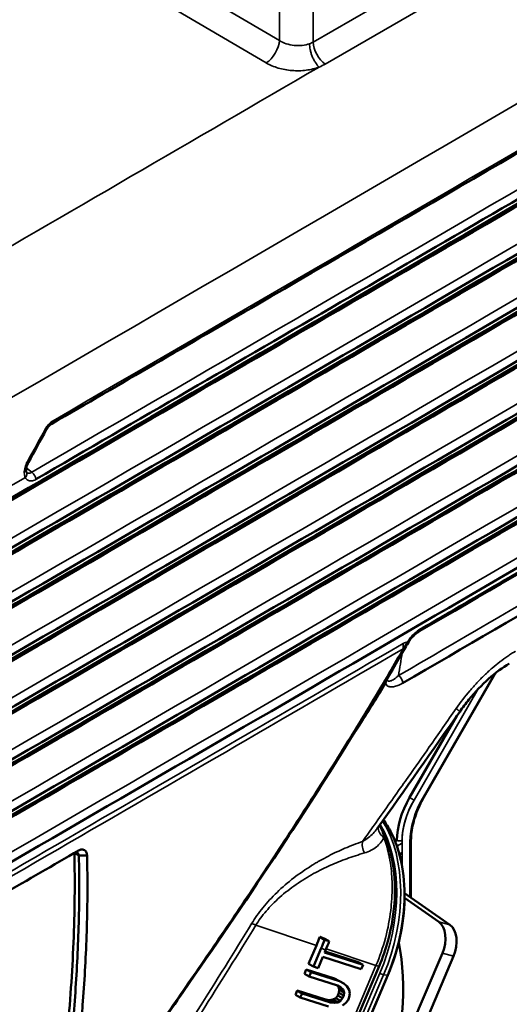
# Model space of a CAD drawing. Header units: millimetres. Extents: x 0 to 14369, y -869 to 2970.
# Tile 617 of 656: x 3787 to 3827, y 1467 to 1547. Entities that reach past the tile are written whole.
import ezdxf

# ---------------------------------------------------------------- set-up
doc = ezdxf.new("R2010")
doc.units = ezdxf.units.MM
doc.header["$LTSCALE"] = 10
doc.layers.add('Sichtbar (ISO)', color=7, linetype='Continuous', lineweight=50)
doc.layers.add('Sichtbar schmal (ISO)', color=7, linetype='Continuous', lineweight=35)

msp = doc.modelspace()

# ---------------------------------------------------------------- linework, layer by layer
at = {"layer": 'Sichtbar (ISO)'}
for p, q in [((3819.656, 1497.125), (3819.656, 1497.125)), ((3818.738, 1496.248), (3818.606, 1496.031)), ((3825.685, 1493.463), (3819.978, 1483.578)), ((3825.685, 1493.463), (3819.978, 1483.578)), ((3824.057, 1492.629), (3824.051, 1492.618)), ((3816.184, 1492.103), (3816.184, 1492.103)), ((3822.65, 1490.191), (3818.808, 1483.537)), ((3822.875, 1490.581), (3822.874, 1490.58)), ((3804.655, 1488.918), (3804.655, 1488.918)), ((3798.597, 1485.399), (3798.597, 1485.399)), ((3816.168, 1481.008), (3816.168, 1481.008)), ((3817.772, 1480.052), (3817.632, 1479.971)), ((3818.921, 1480.035), (3818.921, 1475.374)), ((3818.921, 1480.035), (3818.921, 1475.374)), ((3822.102, 1473.164), (3818.398, 1475.738)), ((3821.195, 1473.41), (3818.397, 1475.354)), ((3811.856, 1472.054), (3811.484, 1472.172)), ((3811.484, 1472.172), (3811.875, 1471.947)), ((3811.856, 1472.054), (3812.247, 1471.828)), ((3812.247, 1471.828), (3811.875, 1471.947)), ((3811.211, 1471.466), (3810.579, 1469.977)), ((3811.603, 1471.245), (3810.969, 1469.751)), ((3811.974, 1471.121), (3811.878, 1470.897)), ((3811.878, 1470.897), (3815.012, 1469.903)), ((3811.916, 1470.986), (3814.622, 1470.128)), ((3811.732, 1470.552), (3811.342, 1469.633)), ((3814.866, 1469.558), (3811.732, 1470.552)), ((3814.622, 1470.128), (3815.012, 1469.903)), ((3816.909, 1460.084), (3821.484, 1470.86)), ((3817.192, 1458.368), (3822.391, 1470.614)), ((3806.693, 1447.097), (3816.333, 1469.804)), ((3810.237, 1469.172), (3810.384, 1469.517)), ((3810.384, 1469.517), (3812.696, 1468.783)), ((3810.384, 1469.517), (3810.774, 1469.292)), ((3810.579, 1469.977), (3810.969, 1469.751)), ((3810.627, 1468.947), (3810.774, 1469.292)), ((3810.774, 1469.292), (3813.087, 1468.558)), ((3811.342, 1469.633), (3810.969, 1469.751)), ((3815.012, 1469.903), (3814.866, 1469.558)), ((3807.649, 1446.928), (3817.046, 1469.061)), ((3810.237, 1469.172), (3810.627, 1468.947)), ((3812.94, 1468.213), (3810.627, 1468.947)), ((3812.696, 1468.783), (3813.045, 1468.608)), ((3812.696, 1468.783), (3813.087, 1468.558)), ((3813.045, 1468.608), (3813.435, 1468.382)), ((3813.087, 1468.558), (3813.435, 1468.382)), ((3809.506, 1467.449), (3809.652, 1467.793)), ((3809.652, 1467.793), (3811.965, 1467.06)), ((3809.652, 1467.793), (3810.042, 1467.568)), ((3812.999, 1468.101), (3812.873, 1468.235)), ((3813.214, 1468.061), (3812.94, 1468.213)), ((3813.075, 1467.881), (3812.999, 1468.101)), ((3812.999, 1468.101), (3813.389, 1467.875)), ((3813.052, 1467.628), (3813.075, 1467.881)), ((3813.075, 1467.881), (3813.465, 1467.656)), ((3813.389, 1467.875), (3813.214, 1468.061)), ((3813.465, 1467.656), (3813.389, 1467.875)), ((3813.435, 1468.382), (3813.685, 1468.173)), ((3813.685, 1468.173), (3813.886, 1467.848)), ((3813.886, 1467.848), (3813.937, 1467.571)), ((3809.506, 1467.449), (3809.896, 1467.224)), ((3809.896, 1467.224), (3810.042, 1467.568)), ((3812.208, 1466.49), (3809.896, 1467.224)), ((3810.042, 1467.568), (3812.355, 1466.835)), ((3811.965, 1467.06), (3812.287, 1467.023)), ((3811.965, 1467.06), (3812.355, 1466.835)), ((3812.287, 1467.023), (3812.56, 1467.067)), ((3812.287, 1467.023), (3812.678, 1466.797)), ((3812.56, 1467.067), (3812.782, 1467.192)), ((3812.56, 1467.067), (3812.95, 1466.841)), ((3812.782, 1467.192), (3812.955, 1467.398)), ((3812.782, 1467.192), (3813.173, 1466.966)), ((3812.95, 1466.841), (3813.173, 1466.966)), ((3812.955, 1467.398), (3813.052, 1467.628)), ((3812.955, 1467.398), (3813.345, 1467.173)), ((3813.052, 1467.628), (3813.442, 1467.402)), ((3813.173, 1466.966), (3813.345, 1467.173)), ((3813.345, 1467.173), (3813.442, 1467.402)), ((3813.442, 1467.402), (3813.465, 1467.656)), ((3813.792, 1467.031), (3813.596, 1466.767)), ((3813.89, 1467.26), (3813.792, 1467.031)), ((3813.937, 1467.571), (3813.89, 1467.26)), ((3812.355, 1466.835), (3812.678, 1466.797)), ((3812.678, 1466.797), (3812.95, 1466.841)), ((3813.596, 1466.767), (3813.349, 1466.584))]:
    msp.add_line(p, q, dxfattribs=at)
for centre, major_axis, ratio, start_param, end_param in [((-11837.254, 10492.504), (22051.353, 0), 0.57735, 5.502367, 5.505816), ((-11837.254, 10488.5), (-22051.448, 0), 0.57735, 2.360775, 2.364219), ((-11837.254, 10488.16), (22051.454, 0), 0.57735, 5.502366, 5.505812), ((-11837.254, 10483.814), (22051.498, 0), 0.57735, 5.502365, 5.50581), ((-11837.254, 10484.15), (-22051.497, 0), 0.57735, 2.360773, 2.364217), ((-11837.254, 10479.802), (-22051.488, 0), 0.57735, 2.360773, 2.364218), ((-11837.254, 10479.465), (22051.485, 0), 0.57735, 5.502366, 5.50581), ((-11837.254, 10475.457), (-22051.422, 0), 0.57735, 2.360774, 2.36422), ((-11837.254, 10475.114), (22051.414, 0), 0.57735, 5.502369, 5.505813), ((-11837.254, 10471.114), (-22051.299, 0), 0.57735, 2.360776, 2.364225), ((-11837.254, 10470.761), (22051.287, 0), 0.57735, 5.502372, 5.505818), ((-11837.254, 10492.857), (-22051.342, 0), 0.57735, 2.358309, 2.361505), ((-11837.254, 10466.773), (-22051.119, 0), 0.57735, 2.360779, 2.364232), ((-11837.254, 10466.404), (22051.101, 0), 0.57735, 5.502377, 5.505825), ((-11837.254, 10462.435), (-22050.881, 0), 0.57735, 2.360784, 2.36424), ((-11837.254, 10492.504), (22051.353, 0), 0.57735, 5.497787, 5.502367), ((-11837.254, 10488.5), (-22051.448, 0), 0.57735, 2.356194, 2.360775), ((-11837.254, 10488.16), (22051.454, 0), 0.57735, 5.497787, 5.502366), ((-11837.254, 10484.15), (-22051.497, 0), 0.57735, 2.356194, 2.360773), ((-11837.254, 10483.814), (22051.498, 0), 0.57735, 5.497787, 5.502365), ((-11837.254, 10479.465), (22051.485, 0), 0.57735, 5.497787, 5.502366), ((-11837.254, 10479.802), (-22051.488, 0), 0.57735, 2.356194, 2.360773), ((-11837.254, 10475.457), (-22051.422, 0), 0.57735, 2.356194, 2.360774), ((-11837.254, 10475.114), (22051.414, 0), 0.57735, 5.497787, 5.502369), ((-12053.7, 10568.265), (-22355.543, -14.913), 0.576909, 2.359878, 2.361788), ((-11837.254, 10470.761), (22051.287, 0), 0.57735, 5.497787, 5.502372), ((-11837.254, 10471.114), (-22051.299, 0), 0.57735, 2.356194, 2.360776), ((-11837.254, 10466.404), (22051.101, 0), 0.57735, 5.497787, 5.502377), ((-11837.254, 10466.773), (-22051.119, 0), 0.57735, 2.356194, 2.360779), ((-11837.254, 10462.435), (-22050.881, 0), 0.57735, 2.356194, 2.360784), ((3825.681, 1496.626), (1.258, -2.16), 0.580223, 6.282966, 6.28319), ((3820.847, 1491.975), (2.047, -1.435), 0.046798, 0.000001, 0.000125), ((3821.308, 1482.093), (-2.5, -4.33), 0.57735, 4.712389, 5.497787), ((3817.984, 1479.195), (-0.212, -0.367), 0.57735, 0.828234, 1.570796), ((3820.425, 1471.595), (0.522, 1.931), 0.622011, 4.49385, 6.064646), ((3821.332, 1471.35), (0.522, 1.931), 0.622011, 4.49385, 6.064646), ((3804.472, 1475.356), (-1.62, -9.391), 0.798729, 1.284799, 1.365182), ((3804.54, 1475.313), (-1.697, -9.838), 0.798721, 1.285704, 1.361874), ((3804.911, 1475.189), (-1.698, -9.839), 0.798573, 1.285794, 1.36261), ((3808.077, 1464.315), (4.07, 15.044), 0.622011, 4.598036, 5.386809)]:
    msp.add_ellipse(centre, major_axis=major_axis, ratio=ratio, start_param=start_param, end_param=end_param, dxfattribs=at)
for points, knots in [([(3876.719, 1564.782), (3853.334, 1551.078), (3829.894, 1537.403), (3800.816, 1520.509), (3795.228, 1517.266), (3789.636, 1514.024)], [0, 0, 0, 0, 10.000026, 10.000026, 12.37749, 12.37749, 12.37749, 12.37749]), ([(3879.982, 1562.379), (3856.602, 1548.673), (3833.167, 1534.995), (3791.586, 1510.829), (3773.461, 1500.33), (3755.304, 1489.847)], [0, 0, 0, 0, 10.000026, 10.000026, 17.703225, 17.703225, 17.703225, 17.703225]), ([(3879.995, 1557.964), (3856.614, 1544.259), (3833.18, 1530.58), (3791.618, 1506.425), (3773.512, 1495.938), (3755.375, 1485.466)], [0, 0, 0, 0, 10.000026, 10.000026, 17.694901, 17.694901, 17.694901, 17.694901]), ([(3880.001, 1553.59), (3856.62, 1539.884), (3833.185, 1526.206), (3791.632, 1502.056), (3773.535, 1491.573), (3755.406, 1481.106)], [0, 0, 0, 0, 10.000026, 10.000026, 17.691281, 17.691281, 17.691281, 17.691281]), ([(3879.999, 1549.255), (3856.618, 1535.55), (3833.184, 1521.871), (3791.628, 1497.72), (3773.529, 1487.235), (3755.397, 1476.767)], [0, 0, 0, 0, 10.000026, 10.000026, 17.69239, 17.69239, 17.69239, 17.69239]), ([(3879.99, 1544.961), (3856.61, 1531.256), (3833.175, 1517.577), (3791.606, 1493.417), (3773.493, 1482.925), (3755.348, 1472.449)], [0, 0, 0, 0, 10.000026, 10.000026, 17.698231, 17.698231, 17.698231, 17.698231]), ([(3879.974, 1540.708), (3856.594, 1527.002), (3833.159, 1513.323), (3791.565, 1489.149), (3773.427, 1478.642), (3755.258, 1468.152)], [0, 0, 0, 0, 10.000026, 10.000026, 17.708784, 17.708784, 17.708784, 17.708784]), ([(3879.949, 1536.495), (3856.57, 1522.788), (3833.136, 1509.11), (3791.506, 1484.915), (3773.332, 1474.387), (3755.127, 1463.876)], [0, 0, 0, 0, 10.000026, 10.000026, 17.72403, 17.72403, 17.72403, 17.72403]), ([(3789.636, 1514.024), (3789.596, 1514.001), (3789.55, 1513.968), (3789.457, 1513.888), (3789.408, 1513.838), (3789.311, 1513.723), (3789.262, 1513.655), (3789.207, 1513.564), (3789.195, 1513.544), (3789.185, 1513.525)], [0, 0, 0, 0, 0.02233766, 0.02233766, 0.04530203, 0.04530203, 0.07061126, 0.07061126, 0.07732818, 0.07732818, 0.07732818, 0.07732818]), ([(3787.731, 1510.893), (3787.687, 1510.814), (3787.649, 1510.73), (3787.589, 1510.566), (3787.567, 1510.482), (3787.541, 1510.334), (3787.537, 1510.266), (3787.541, 1510.159), (3787.549, 1510.116), (3787.562, 1510.072), (3787.566, 1510.06), (3787.57, 1510.052)], [0, 0, 0, 0, 0.0270862, 0.0270862, 0.0544072, 0.0544072, 0.0802383, 0.0802383, 0.1040234, 0.1040234, 0.1170289, 0.1170289, 0.1170289, 0.1170289]), ([(3819.656, 1497.125), (3819.562, 1497.07), (3819.466, 1497.006), (3819.284, 1496.866), (3819.198, 1496.792), (3819.049, 1496.647), (3818.984, 1496.577), (3818.856, 1496.424), (3818.794, 1496.338), (3818.739, 1496.248)], [0, 0, 0, 0, 0.042889, 0.042889, 0.0809725, 0.0809725, 0.1108798, 0.1108798, 0.1424005, 0.1424005, 0.1424005, 0.1424005]), ([(3818.525, 1495.897), (3816.59, 1492.549), (3814.581, 1489.237), (3810.959, 1483.491), (3809.371, 1481.04), (3805.338, 1474.948), (3802.865, 1471.324), (3799.116, 1465.915), (3797.859, 1464.117), (3795.969, 1461.422), (3795.338, 1460.524), (3794.391, 1459.178), (3794.076, 1458.729), (3793.602, 1458.056), (3793.444, 1457.832), (3793.207, 1457.496), (3793.128, 1457.384), (3793.01, 1457.215), (3792.97, 1457.159), (3792.921, 1457.089), (3792.911, 1457.075), (3792.894, 1457.051), (3792.887, 1457.04), (3792.857, 1456.998), (3792.835, 1456.967), (3792.812, 1456.935)], [0.002226, 0.002226, 0.002226, 0.002226, 1.164965, 1.164965, 2.041349, 2.041349, 3.357354, 3.357354, 4.015648, 4.015648, 4.344804, 4.344804, 4.509383, 4.509383, 4.591673, 4.591673, 4.632817, 4.632817, 4.65339, 4.65339, 4.658533, 4.658533, 4.66239, 4.66239, 4.673955, 4.673955, 4.673955, 4.673955]), ([(3826.939, 1494.466), (3826.401, 1494.152), (3825.82, 1493.727), (3824.704, 1492.731), (3824.155, 1492.154), (3823.386, 1491.212), (3823.135, 1490.88), (3822.896, 1490.539)], [0, 0, 0, 0, 0.2545545, 0.2545545, 0.5006017, 0.5006017, 0.6256845, 0.6256845, 0.6256845, 0.6256845]), ([(3819.978, 1483.578), (3819.844, 1483.346), (3819.72, 1483.107), (3819.497, 1482.624), (3819.398, 1482.38), (3819.226, 1481.891), (3819.154, 1481.647), (3819.038, 1481.167), (3818.994, 1480.93), (3818.935, 1480.47), (3818.921, 1480.248), (3818.921, 1480.035)], [2.3561945, 2.3561945, 2.3561945, 2.3561945, 2.5132741, 2.5132741, 2.6703538, 2.6703538, 2.8274334, 2.8274334, 2.984513, 2.984513, 3.1415927, 3.1415927, 3.1415927, 3.1415927]), ([(3819.978, 1483.578), (3819.844, 1483.346), (3819.72, 1483.107), (3819.497, 1482.624), (3819.398, 1482.38), (3819.226, 1481.891), (3819.154, 1481.647), (3819.038, 1481.167), (3818.994, 1480.93), (3818.935, 1480.47), (3818.921, 1480.248), (3818.921, 1480.035)], [2.3561945, 2.3561945, 2.3561945, 2.3561945, 2.5132741, 2.5132741, 2.6703538, 2.6703538, 2.8274334, 2.8274334, 2.984513, 2.984513, 3.1415927, 3.1415927, 3.1415927, 3.1415927]), ([(3817.046, 1469.061), (3817.461, 1470.039), (3817.789, 1471.075), (3818.246, 1473.175), (3818.374, 1474.24), (3818.417, 1476.305), (3818.332, 1477.306), (3817.954, 1479.16), (3817.661, 1480.013), (3817.093, 1481.1), (3816.891, 1481.422), (3816.671, 1481.716)], [1.570796, 1.570796, 1.570796, 1.570796, 1.869999, 1.869999, 2.169202, 2.169202, 2.468405, 2.468405, 2.767608, 2.767608, 2.907144, 2.907144, 2.907144, 2.907144]), ([(3816.37, 1481.291), (3816.378, 1481.276), (3816.387, 1481.261), (3816.831, 1480.47), (3817.161, 1479.552), (3817.569, 1477.55), (3817.649, 1476.436), (3817.543, 1474.191), (3817.361, 1473.03), (3816.866, 1471.194), (3816.621, 1470.482), (3816.333, 1469.804)], [0.327888, 0.327888, 0.327888, 0.327888, 0.334742, 0.334742, 0.680295, 0.680295, 1.031425, 1.031425, 1.377539, 1.377539, 1.601618, 1.601618, 1.601618, 1.601618]), ([(3756.14, 1458.573), (3758.751, 1460.084), (3761.361, 1461.595), (3765.57, 1464.031), (3767.17, 1464.957), (3769.467, 1466.287), (3770.165, 1466.691), (3771.394, 1467.402), (3771.925, 1467.709), (3772.965, 1468.311), (3773.474, 1468.605), (3774.483, 1469.189), (3774.983, 1469.479), (3776.04, 1470.091), (3776.598, 1470.413), (3777.924, 1471.181), (3778.693, 1471.626), (3783.577, 1474.453), (3787.692, 1476.834), (3791.806, 1479.215)], [0.000021, 0.000021, 0.000021, 0.000021, 1.107814, 1.107814, 1.787009, 1.787009, 2.08345, 2.08345, 2.309012, 2.309012, 2.525074, 2.525074, 2.737528, 2.737528, 2.974409, 2.974409, 3.300915, 3.300915, 5.050118, 5.050118, 5.050118, 5.050118]), ([(3791.474, 1479.012), (3791.533, 1476.61), (3791.504, 1474.186), (3791.402, 1471.73), (3791.301, 1469.274), (3791.127, 1466.787), (3790.905, 1464.257), (3790.684, 1461.728), (3790.416, 1459.156), (3790.137, 1456.514)], [0, 0, 0, 0, 0.333333, 0.333333, 0.333333, 0.666667, 0.666667, 0.666667, 1, 1, 1, 1]), ([(3791.839, 1478.801), (3791.837, 1478.829), (3791.834, 1478.855), (3791.822, 1478.904), (3791.814, 1478.927), (3791.783, 1478.987), (3791.755, 1479.019), (3791.686, 1479.059), (3791.645, 1479.067), (3791.563, 1479.061), (3791.522, 1479.049), (3791.482, 1479.027)], [0.000001, 0.000001, 0.000001, 0.000001, 0.00987698, 0.00987698, 0.01978264, 0.01978264, 0.03938276, 0.03938276, 0.05896608, 0.05896608, 0.07632101, 0.07632101, 0.07632101, 0.07632101]), ([(3791.806, 1479.215), (3791.806, 1479.215), (3791.806, 1479.215), (3791.806, 1479.215), (3791.806, 1479.215), (3791.806, 1479.215), (3791.806, 1479.215), (3791.806, 1479.215), (3791.806, 1479.215), (3791.871, 1479.253), (3791.936, 1479.279), (3792.056, 1479.307), (3792.111, 1479.31), (3792.21, 1479.296), (3792.254, 1479.281), (3792.351, 1479.225), (3792.398, 1479.176), (3792.457, 1479.071), (3792.476, 1479.022), (3792.5, 1478.918), (3792.507, 1478.864), (3792.508, 1478.805)], [0.0000352, 0.0000352, 0.0000352, 0.0000352, 0.0000404, 0.0000404, 0.0000511, 0.0000511, 0.0000746, 0.0000746, 0.0000986, 0.0000986, 0.0277694, 0.0277694, 0.0530729, 0.0530729, 0.076223, 0.076223, 0.1092, 0.1092, 0.1313972, 0.1313972, 0.1524132, 0.1524132, 0.1524132, 0.1524132]), ([(3790.504, 1456.302), (3790.6, 1457.213), (3790.792, 1459.035), (3791.068, 1461.778), (3791.321, 1464.536), (3791.539, 1467.317), (3791.713, 1470.126), (3791.87, 1473.918), (3791.887, 1476.826), (3791.839, 1478.801)], [0, 0, 0, 0, 0.125, 0.25, 0.375, 0.5, 0.625, 0.75, 1, 1, 1, 1]), ([(3792.508, 1478.805), (3792.557, 1476.831), (3792.546, 1474.89), (3792.434, 1471.059), (3792.333, 1469.17), (3791.94, 1463.565), (3791.561, 1459.932), (3791.172, 1456.251)], [0.000036, 0.000036, 0.000036, 0.000036, 0.715627, 0.715627, 1.431969, 1.431969, 2.86511, 2.86511, 2.86511, 2.86511]), ([(3792.508, 1478.805), (3792.506, 1478.805), (3792.506, 1478.805), (3792.487, 1478.805), (3792.196, 1478.803), (3792.062, 1478.803), (3791.95, 1478.802), (3791.839, 1478.801)], [-0.04053205, -0.04053205, -0.04053205, -0.04053205, -0.04014546, -0.04014546, -0.03352335, -0.03352335, -0.000001, -0.000001, -0.000001, -0.000001])]:
    msp.add_open_spline(points, degree=3, knots=knots, dxfattribs=at)
for points in [[(3879.916, 1532.322), (3859.869, 1520.57), (3839.782, 1508.837), (3819.656, 1497.125)], [(3789.185, 1513.525), (3788.701, 1512.647), (3788.216, 1511.77), (3787.731, 1510.893)], [(3787.57, 1510.052), (3787.576, 1510.039), (3787.58, 1510.036), (3787.58, 1510.036)], [(3818.6, 1496.021), (3818.578, 1495.985), (3818.557, 1495.949), (3818.536, 1495.912)], [(3826.261, 1494.677), (3826.26, 1494.675), (3826.26, 1494.674), (3826.259, 1494.672)], [(3826.261, 1494.677), (3826.26, 1494.675), (3826.26, 1494.674), (3826.259, 1494.672)], [(3825.812, 1493.691), (3825.771, 1493.614), (3825.729, 1493.539), (3825.685, 1493.463)], [(3825.812, 1493.691), (3825.771, 1493.614), (3825.729, 1493.539), (3825.685, 1493.463)], [(3822.895, 1490.541), (3820.663, 1487.357), (3818.421, 1484.179), (3816.168, 1481.008)], [(3791.474, 1479.012), (3791.474, 1479.016), (3791.474, 1479.019), (3791.473, 1479.023)]]:
    msp.add_open_spline(points, degree=3, dxfattribs=at)
at = {"layer": 'Sichtbar schmal (ISO)'}
for p, q in [((3788.71, 1556.707), (3808.195, 1545.27)), ((3807.126, 1543.442), (3787.642, 1554.878)), ((3820.991, 1550.945), (3810.947, 1545.146)), ((3821.973, 1549.156), (3811.936, 1543.354)), ((3808.195, 1547.798), (3808.195, 1545.27)), ((3810.947, 1545.146), (3810.947, 1547.826)), ((3787.461, 1510.505), (3787.463, 1510.503)), ((3787.557, 1510.426), (3787.997, 1510.068)), ((3787.432, 1509.747), (3787.434, 1509.748)), ((3818.594, 1496.165), (3818.667, 1496.284)), ((3818.262, 1495.663), (3818.262, 1495.663)), ((3817.771, 1493.368), (3817.77, 1493.368)), ((3819.931, 1483.606), (3825.638, 1493.491)), ((3825.638, 1493.491), (3819.931, 1483.606)), ((3825.685, 1493.463), (3825.638, 1493.491)), ((3825.638, 1493.491), (3825.685, 1493.463)), ((3818.175, 1493.168), (3818.175, 1493.168)), ((3824.057, 1492.629), (3824.051, 1492.618)), ((3824.706, 1493.311), (3824.704, 1493.312)), ((3824.704, 1493.312), (3824.706, 1493.311)), ((3824.406, 1492.396), (3819.17, 1483.327)), ((3819.17, 1483.327), (3824.406, 1492.396)), ((3822.65, 1490.191), (3818.808, 1483.537)), ((3822.875, 1490.581), (3822.874, 1490.58)), ((3818.808, 1483.537), (3819.17, 1483.327)), ((3819.17, 1483.327), (3818.808, 1483.537)), ((3819.931, 1483.606), (3819.978, 1483.578)), ((3819.978, 1483.578), (3819.931, 1483.606)), ((3818.203, 1479.811), (3817.781, 1479.567)), ((3818.197, 1477.952), (3818.197, 1480.052)), ((3818.833, 1479.912), (3818.833, 1475.435)), ((3818.833, 1475.435), (3818.833, 1479.912)), ((3791.474, 1479.012), (3791.839, 1478.801)), ((3817.974, 1478.943), (3818.197, 1479.072)), ((3818.197, 1479.072), (3818.197, 1477.952)), ((3808.022, 1475.223), (3808.023, 1475.225)), ((3821.195, 1473.41), (3822.102, 1473.164)), ((3806.26, 1473.126), (3811.211, 1471.466)), ((3812.006, 1471.199), (3816.068, 1469.836)), ((3822.391, 1470.614), (3821.484, 1470.86)), ((3806.428, 1447.129), (3816.068, 1469.836)), ((3806.994, 1447.082), (3816.391, 1469.216)), ((3816.693, 1469.092), (3807.297, 1446.958)), ((3807.599, 1446.92), (3816.996, 1469.054)), ((3816.996, 1469.054), (3816.693, 1469.092))]:
    msp.add_line(p, q, dxfattribs=at)
for centre, major_axis, ratio, start_param, end_param in [((3807.191, 1544.627), (-0.759, -1.294), 0.510128, 0.790903, 2.358504), ((3812.008, 1544.534), (0.75, -1.299), 0.577366, 3.927057, 5.429766), ((3789.385, 1514.457), (0.251, -0.433), 0.578695, 0.00001, 0.819179), ((3116.662, 1873.158), (484.823, 841.281), 0.785179, 4.734225, 4.737322), ((3788.747, 1513.766), (0.438, -0.241), 0.015887, 0.000001, 0.637872), ((-11837.254, 10493.493), (-22051.322, 0), 0.57735, 2.356194, 2.358255), ((-11837.254, 10461.652), (22050.832, 0), 0.57735, 5.498111, 5.501851), ((3821.825, 1493.854), (-2.515, 4.321), 0.579692, 0.730978, 0.783413), ((3821.825, 1493.854), (-2.515, 4.321), 0.579692, 0.783413, 0.835028), ((3822.086, 1493.953), (2.684, 4.217), 0.827016, 1.60828, 1.643458), ((3822.139, 1493.919), (2.693, 4.212), 0.839226, 1.574435, 1.609975), ((3818.312, 1496.508), (0.427, -0.26), 0.02554, 5.707913, 6.283411), ((-12013.502, 10548.23), (-22299.523, -15.189), 0.576898, 2.356147, 2.359846), ((3823.288, 1494.848), (2.35, 4.07), 0.57735, 4.977593, 4.978643), ((3823.288, 1494.848), (2.35, 4.07), 0.57735, 4.977593, 4.978643), ((3817.888, 1493.092), (-0.252, 0.432), 0.579546, 3.874776, 5.443277), ((3822.227, 1494.742), (-2.65, -4.59), 0.57735, 1.686521, 1.687884), ((3822.227, 1494.742), (2.65, 4.59), 0.57735, 4.828114, 4.829476), ((3823.288, 1494.848), (2.35, 4.07), 0.57735, 4.712389, 4.739565), ((3823.288, 1494.848), (2.35, 4.07), 0.57735, 4.712389, 4.739565), ((3817.36, 1492.526), (-0.599, 0.362), 0.042563, 5.712186, 6.249504), ((3820.847, 1491.975), (2.047, -1.435), 0.046798, 0.000126, 0.559843), ((3821.308, 1482.093), (-2.5, -4.33), 0.57735, 4.712389, 5.497787), ((3821.52, 1481.971), (-2.35, -4.07), 0.57735, 4.712389, 5.56166), ((3821.52, 1481.971), (-2.35, -4.07), 0.57735, 4.712389, 5.497787), ((3822.581, 1482.076), (2.65, 4.59), 0.57735, 1.570796, 2.356194), ((3822.581, 1482.076), (-2.65, -4.59), 0.57735, 4.712389, 5.497787), ((3810.619, 1473.225), (-2.847, -10.522), 0.622011, 1.352257, 2.603991), ((3810.822, 1473.171), (-2.896, -10.703), 0.622011, 1.352257, 2.630256), ((3811.229, 1473.061), (2.845, 10.514), 0.622011, 4.49385, 5.825848), ((3255.641, 1846.605), (611.966, 813.318), 0.65629, 4.754974, 4.756599), ((3817.24, 1480.935), (-0.953, 0.303), 0.81453, 0.118601, 1.249854), ((3815.689, 1479.486), (-0.329, 0.944), 0.700332, 0.814001, 1.827593), ((3817.984, 1480.174), (0.3, 0), 0.57735, 3.926991, 5.497787), ((3818.621, 1480.035), (0.3, 0), 0.57735, 5.497787, 6.283185), ((3818.621, 1480.035), (0.3, 0), 0.57735, 5.497787, 6.283185), ((3806.65, 1472.8), (-0.853, 0.521), 0.087167, 5.239882, 5.738202), ((3815.873, 1469.999), (0.46, -0.195), 0.169759, 5.22092, 6.283194), ((3816.542, 1469.175), (-0.184, 0.078), 0.169759, 0.683064, 2.602926), ((3816.77, 1469.179), (0.276, -0.117), 0.169759, 5.744519, 6.283185)]:
    msp.add_ellipse(centre, major_axis=major_axis, ratio=ratio, start_param=start_param, end_param=end_param, dxfattribs=at)
for points in [[(3880.042, 1570.831), (3838.588, 1546.484), (3796.965, 1522.246), (3755.174, 1498.118)], [(3789.738, 1514.269), (3818.848, 1531.149), (3847.877, 1548.05), (3876.823, 1565.025)], [(3787.997, 1510.068), (3818.672, 1527.857), (3849.255, 1545.704), (3879.746, 1563.608)], [(3755.14, 1486.621), (3796.848, 1510.701), (3838.388, 1534.888), (3879.76, 1559.181)], [(3755.174, 1482.255), (3796.873, 1506.33), (3838.404, 1530.511), (3879.766, 1554.798)], [(3755.168, 1477.915), (3796.868, 1501.991), (3838.401, 1526.173), (3879.765, 1550.461)], [(3755.121, 1473.601), (3796.834, 1497.684), (3838.38, 1521.874), (3879.757, 1546.169)], [(3810.654, 1545.01), (3810.759, 1545.049), (3810.857, 1545.094), (3810.947, 1545.146)], [(3811.43, 1543.108), (3811.109, 1542.986), (3810.395, 1542.811), (3809.222, 1542.782), (3808.077, 1542.991), (3807.414, 1543.273), (3807.126, 1543.442)], [(3811.936, 1543.354), (3811.778, 1543.263), (3811.61, 1543.181), (3811.43, 1543.108)], [(3749.868, 1507.415), (3770.429, 1519.286), (3790.95, 1531.184), (3811.43, 1543.108)], [(3755.034, 1469.313), (3796.771, 1493.41), (3838.34, 1517.613), (3879.741, 1541.922)], [(3754.907, 1465.05), (3796.679, 1489.167), (3838.283, 1513.391), (3879.718, 1537.72)], [(3754.739, 1460.814), (3796.556, 1484.957), (3838.205, 1509.207), (3879.686, 1533.564)], [(3817.906, 1493.489), (3837.325, 1504.797), (3856.708, 1516.129), (3876.054, 1527.483)], [(3818.212, 1495.356), (3818.109, 1494.734), (3818.007, 1494.112), (3817.906, 1493.489)], [(3816.862, 1492.845), (3816.247, 1491.822), (3815.611, 1490.81), (3814.968, 1489.803)], [(3814.968, 1489.803), (3814.377, 1488.875), (3813.782, 1487.949), (3813.185, 1487.025)], [(3814.919, 1489.833), (3814.932, 1489.825), (3814.949, 1489.815), (3814.968, 1489.803)], [(3809.464, 1481.347), (3809.461, 1481.344), (3809.459, 1481.34), (3809.457, 1481.337)]]:
    msp.add_open_spline(points, degree=3, dxfattribs=at)
for points, knots in [([(3808.195, 1545.27), (3808.359, 1545.166), (3808.549, 1545.077), (3808.752, 1545.009), (3808.956, 1544.941), (3809.174, 1544.895), (3809.395, 1544.871), (3809.616, 1544.848), (3809.839, 1544.848), (3810.053, 1544.871), (3810.267, 1544.895), (3810.471, 1544.942), (3810.654, 1545.01)], [0, 0, 0, 0, 0.25, 0.25, 0.25, 0.5, 0.5, 0.5, 0.75, 0.75, 0.75, 1, 1, 1, 1]), ([(3810.654, 1545.01), (3810.652, 1544.869), (3810.668, 1544.704), (3810.704, 1544.525), (3810.722, 1544.436), (3810.745, 1544.343), (3810.774, 1544.25), (3810.802, 1544.157), (3810.836, 1544.063), (3810.873, 1543.971), (3810.91, 1543.88), (3810.952, 1543.79), (3810.996, 1543.705), (3811.041, 1543.62), (3811.088, 1543.54), (3811.136, 1543.466), (3811.233, 1543.319), (3811.334, 1543.198), (3811.43, 1543.108)], [0, 0, 0, 0, 0.25, 0.25, 0.25, 0.374914, 0.374914, 0.374914, 0.5, 0.5, 0.5, 0.62502, 0.62502, 0.62502, 0.75, 0.75, 0.75, 1, 1, 1, 1]), ([(3819.759, 1497.33), (3820.94, 1498.02), (3822.12, 1498.707), (3827.569, 1501.879), (3831.836, 1504.365), (3840.707, 1509.538), (3845.312, 1512.226), (3855.086, 1517.934), (3860.254, 1520.956), (3869.357, 1526.283), (3873.294, 1528.589), (3878.158, 1531.439), (3879.088, 1531.984), (3880.018, 1532.534)], [-0.503027, -0.503027, -0.503027, -0.503027, 0, 0, 1.818882, 1.818882, 3.783765, 3.783765, 5.991001, 5.991001, 7.673858, 7.673858, 8.071317, 8.071317, 8.071317, 8.071317]), ([(3789.099, 1513.578), (3789.155, 1513.679), (3789.216, 1513.772), (3789.283, 1513.859), (3789.351, 1513.946), (3789.425, 1514.026), (3789.501, 1514.095), (3789.577, 1514.164), (3789.655, 1514.221), (3789.738, 1514.269)], [0, 0, 0, 0, 0.3333333, 0.3333333, 0.3333333, 0.6666667, 0.6666667, 0.6666667, 1, 1, 1, 1]), ([(3787.472, 1509.643), (3787.421, 1509.754), (3787.394, 1509.877), (3787.391, 1510.017), (3787.388, 1510.157), (3787.409, 1510.315), (3787.451, 1510.472), (3787.494, 1510.629), (3787.558, 1510.785), (3787.645, 1510.945)], [0, 0, 0, 0, 0.3333333, 0.3333333, 0.3333333, 0.6666667, 0.6666667, 0.6666667, 1, 1, 1, 1]), ([(3787.645, 1510.945), (3787.677, 1510.927), (3787.702, 1510.912), (3787.716, 1510.903), (3787.723, 1510.899), (3787.728, 1510.896), (3787.73, 1510.894), (3787.73, 1510.894), (3787.731, 1510.893), (3787.731, 1510.893)], [0, 0, 0, 0, 0.2483867, 0.2483867, 0.2483867, 0.3733163, 0.3733163, 0.3733163, 0.4156842, 0.4156842, 0.4156842, 0.4156842]), ([(3787.472, 1509.643), (3787.509, 1509.681), (3787.539, 1509.724), (3787.561, 1509.771), (3787.572, 1509.795), (3787.581, 1509.819), (3787.587, 1509.844), (3787.593, 1509.868), (3787.597, 1509.893), (3787.598, 1509.917), (3787.598, 1509.941), (3787.596, 1509.965), (3787.592, 1509.987), (3787.587, 1510.01), (3787.58, 1510.031), (3787.57, 1510.051), (3787.57, 1510.052), (3787.57, 1510.052), (3787.57, 1510.052)], [0.0000001, 0.0000001, 0.0000001, 0.0000001, 0.249814, 0.249814, 0.249814, 0.374845, 0.374845, 0.374845, 0.499876, 0.499876, 0.499876, 0.624907, 0.624907, 0.624907, 0.749938, 0.749938, 0.749938, 0.7508586, 0.7508586, 0.7508586, 0.7508586]), ([(3788.333, 1509.485), (3788.206, 1509.407), (3788.09, 1509.366), (3787.98, 1509.355), (3787.869, 1509.345), (3787.765, 1509.365), (3787.679, 1509.413), (3787.594, 1509.462), (3787.526, 1509.538), (3787.472, 1509.643)], [0.0001043, 0.0001043, 0.0001043, 0.0001043, 0.3333333, 0.3333333, 0.3333333, 0.6666667, 0.6666667, 0.6666667, 1, 1, 1, 1]), ([(3787.579, 1510.036), (3787.615, 1510.008), (3787.697, 1509.971), (3787.842, 1509.982), (3787.946, 1510.033), (3787.997, 1510.068)], [0.2503514, 0.2503514, 0.2503514, 0.2503514, 0.5, 0.75, 1, 1, 1, 1]), ([(3788.333, 1509.486), (3788.331, 1509.529), (3788.319, 1509.608), (3788.278, 1509.723), (3788.234, 1509.81), (3788.181, 1509.893), (3788.101, 1509.99), (3788.037, 1510.043), (3787.997, 1510.068)], [0.0116172, 0.0116172, 0.0116172, 0.0116172, 0.2498002, 0.3748335, 0.4998668, 0.6249001, 0.7499334, 1, 1, 1, 1]), ([(3818.667, 1496.284), (3818.753, 1496.423), (3818.95, 1496.687), (3819.329, 1497.049), (3819.61, 1497.247), (3819.759, 1497.33)], [0, 0, 0, 0, 0.3333333, 0.6666667, 0.9999679, 0.9999679, 0.9999679, 0.9999679]), ([(3819.759, 1497.33), (3819.757, 1497.287), (3819.748, 1497.245), (3819.731, 1497.209), (3819.713, 1497.173), (3819.688, 1497.143), (3819.656, 1497.125)], [0, 0, 0, 0, 0.2458997, 0.2458997, 0.2458997, 0.499012, 0.499012, 0.499012, 0.499012]), ([(3818.28, 1496.098), (3818.291, 1496.105), (3818.301, 1496.111), (3818.312, 1496.116), (3818.316, 1496.119), (3818.319, 1496.121), (3818.323, 1496.123), (3818.325, 1496.124), (3818.327, 1496.124), (3818.328, 1496.125), (3818.33, 1496.126), (3818.331, 1496.127), (3818.333, 1496.128), (3818.356, 1496.14), (3818.379, 1496.15), (3818.401, 1496.158), (3818.421, 1496.165), (3818.439, 1496.171), (3818.458, 1496.176), (3818.467, 1496.178), (3818.475, 1496.179), (3818.484, 1496.181), (3818.493, 1496.182), (3818.501, 1496.183), (3818.509, 1496.183), (3818.525, 1496.184), (3818.54, 1496.183), (3818.554, 1496.18), (3818.555, 1496.179), (3818.556, 1496.179), (3818.557, 1496.179), (3818.57, 1496.176), (3818.582, 1496.171), (3818.594, 1496.165)], [0, 0, 0, 0, 0.0833333, 0.0833333, 0.0833333, 0.1145833, 0.1145833, 0.1145833, 0.1282552, 0.1282552, 0.1282552, 0.1410726, 0.1410726, 0.1410726, 0.3333333, 0.3333333, 0.3333333, 0.5, 0.5, 0.5, 0.5833333, 0.5833333, 0.5833333, 0.6666667, 0.6666667, 0.6666667, 0.8333333, 0.8333333, 0.8333333, 0.84375, 0.84375, 0.84375, 1, 1, 1, 1]), ([(3818.413, 1495.861), (3818.398, 1495.844), (3818.368, 1495.809), (3818.325, 1495.743), (3818.295, 1495.698), (3818.28, 1495.674)], [0.0000037, 0.0000037, 0.0000037, 0.0000037, 0.3333333, 0.6666667, 0.9991348, 0.9991348, 0.9991348, 0.9991348]), ([(3818.534, 1495.913), (3818.533, 1495.912), (3818.533, 1495.912), (3818.533, 1495.911), (3818.522, 1495.894), (3818.505, 1495.881), (3818.484, 1495.873), (3818.464, 1495.864), (3818.44, 1495.861), (3818.414, 1495.861)], [0.3230127, 0.3230127, 0.3230127, 0.3230127, 0.3333333, 0.3333333, 0.3333333, 0.6666667, 0.6666667, 0.6666667, 0.9978582, 0.9978582, 0.9978582, 0.9978582]), ([(3818.594, 1496.165), (3818.604, 1496.144), (3818.618, 1496.106), (3818.617, 1496.057), (3818.606, 1496.031), (3818.6, 1496.021)], [0, 0, 0, 0, 0.25, 0.5, 0.6795208, 0.6795208, 0.6795208, 0.6795208]), ([(3792.757, 1456.976), (3792.828, 1457.076), (3792.969, 1457.276), (3793.251, 1457.677), (3793.745, 1458.378), (3794.732, 1459.781), (3796.705, 1462.588), (3799.515, 1466.606), (3802.859, 1471.449), (3806.162, 1476.322), (3809.406, 1481.233), (3812.579, 1486.19), (3815.151, 1490.366), (3817.038, 1493.535), (3817.907, 1495.029), (3818.28, 1495.674)], [0, 0, 0, 0, 0.0079314, 0.0158627, 0.0317254, 0.0634509, 0.1269017, 0.2538034, 0.3807052, 0.5076069, 0.6345086, 0.7614103, 0.888312, 0.9517629, 0.9999978, 0.9999978, 0.9999978, 0.9999978]), ([(3822.618, 1490.81), (3822.969, 1491.312), (3823.336, 1491.789), (3823.718, 1492.24), (3823.91, 1492.466), (3824.105, 1492.686), (3824.304, 1492.899), (3824.404, 1493.005), (3824.505, 1493.11), (3824.606, 1493.214), (3824.708, 1493.317), (3824.811, 1493.419), (3824.915, 1493.519), (3825.018, 1493.619), (3825.122, 1493.717), (3825.227, 1493.813), (3825.331, 1493.908), (3825.435, 1494.001), (3825.54, 1494.092), (3825.749, 1494.273), (3825.96, 1494.445), (3826.171, 1494.608), (3826.383, 1494.771), (3826.595, 1494.925), (3826.808, 1495.069), (3826.915, 1495.141), (3827.022, 1495.211), (3827.129, 1495.278), (3827.182, 1495.312), (3827.236, 1495.345), (3827.29, 1495.378), (3827.316, 1495.394), (3827.343, 1495.41), (3827.37, 1495.426), (3827.397, 1495.442), (3827.424, 1495.458), (3827.45, 1495.468)], [0, 0, 0, 0, 0.25, 0.25, 0.25, 0.375, 0.375, 0.375, 0.4375, 0.4375, 0.4375, 0.5, 0.5, 0.5, 0.5625, 0.5625, 0.5625, 0.625, 0.625, 0.625, 0.75, 0.75, 0.75, 0.875, 0.875, 0.875, 0.9375, 0.9375, 0.9375, 0.96875, 0.96875, 0.96875, 0.984375, 0.984375, 0.984375, 1, 1, 1, 1]), ([(3816.986, 1493.265), (3816.98, 1493.224), (3816.982, 1493.139), (3817.03, 1493.049), (3817.122, 1493.021), (3817.241, 1493.038), (3817.379, 1493.095), (3817.536, 1493.188), (3817.71, 1493.316), (3817.84, 1493.427), (3817.906, 1493.489)], [0.0319765, 0.0319765, 0.0319765, 0.0319765, 0.125, 0.25, 0.375, 0.5, 0.625, 0.75, 0.875, 1, 1, 1, 1]), ([(3816.862, 1492.845), (3816.865, 1492.846), (3816.865, 1492.848), (3816.866, 1492.85), (3816.878, 1492.886), (3816.89, 1492.923), (3816.903, 1492.963), (3816.905, 1492.97), (3816.907, 1492.978), (3816.91, 1492.986), (3816.919, 1493.015), (3816.929, 1493.047), (3816.938, 1493.078), (3816.94, 1493.085), (3816.942, 1493.093), (3816.945, 1493.1), (3816.948, 1493.114), (3816.952, 1493.128), (3816.956, 1493.141), (3816.96, 1493.158), (3816.965, 1493.175), (3816.969, 1493.192), (3816.974, 1493.214), (3816.978, 1493.236), (3816.983, 1493.262)], [0, 0, 0, 0, 0.0155931, 0.0155931, 0.0155931, 0.2827265, 0.2827265, 0.2827265, 0.3333333, 0.3333333, 0.3333333, 0.5308115, 0.5308115, 0.5308115, 0.5780843, 0.5780843, 0.5780843, 0.6666667, 0.6666667, 0.6666667, 0.7767721, 0.7767721, 0.7767721, 0.9165084, 0.9165084, 0.9165084, 0.9165084]), ([(3816.864, 1492.841), (3816.888, 1492.768), (3816.931, 1492.707), (3816.989, 1492.661), (3817.048, 1492.615), (3817.123, 1492.585), (3817.21, 1492.572), (3817.296, 1492.558), (3817.394, 1492.56), (3817.501, 1492.578), (3817.608, 1492.595), (3817.724, 1492.628), (3817.848, 1492.675), (3817.971, 1492.723), (3818.101, 1492.786), (3818.24, 1492.87)], [0.0030097, 0.0030097, 0.0030097, 0.0030097, 0.2, 0.2, 0.2, 0.4, 0.4, 0.4, 0.6, 0.6, 0.6, 0.8, 0.8, 0.8, 0.9999978, 0.9999978, 0.9999978, 0.9999978]), ([(3815.938, 1481.316), (3816.694, 1482.383), (3817.445, 1483.446), (3818.192, 1484.505), (3818.355, 1484.736), (3818.517, 1484.967), (3818.68, 1485.198), (3819.262, 1486.024), (3819.842, 1486.849), (3820.418, 1487.67), (3821.156, 1488.721), (3821.889, 1489.768), (3822.618, 1490.81)], [0, 0, 0, 0, 0.3333333, 0.3333333, 0.3333333, 0.4060288, 0.4060288, 0.4060288, 0.6666667, 0.6666667, 0.6666667, 0.9999902, 0.9999902, 0.9999902, 0.9999902]), ([(3814.982, 1479.967), (3815.154, 1480.058), (3815.312, 1480.163), (3815.454, 1480.272), (3815.596, 1480.381), (3815.723, 1480.495), (3815.842, 1480.618), (3815.958, 1480.737), (3816.067, 1480.865), (3816.168, 1481.008)], [0.0001108, 0.0001108, 0.0001108, 0.0001108, 0.25, 0.25, 0.25, 0.5, 0.5, 0.5, 0.7437819, 0.7437819, 0.7437819, 0.7437819]), ([(3816.706, 1480.294), (3816.692, 1480.387), (3816.673, 1480.475), (3816.65, 1480.559), (3816.647, 1480.573), (3816.643, 1480.587), (3816.639, 1480.601), (3816.619, 1480.67), (3816.597, 1480.736), (3816.574, 1480.799), (3816.547, 1480.875), (3816.517, 1480.945), (3816.487, 1481.013), (3816.457, 1481.081), (3816.426, 1481.146), (3816.392, 1481.212), (3816.381, 1481.233), (3816.37, 1481.255), (3816.359, 1481.276)], [0.000021, 0.000021, 0.000021, 0.000021, 0.1666667, 0.1666667, 0.1666667, 0.1948907, 0.1948907, 0.1948907, 0.3333333, 0.3333333, 0.3333333, 0.5, 0.5, 0.5, 0.6666667, 0.6666667, 0.6666667, 0.7201432, 0.7201432, 0.7201432, 0.7201432]), ([(3805.944, 1473.284), (3806.206, 1473.712), (3806.505, 1474.136), (3806.847, 1474.558), (3807.189, 1474.981), (3807.574, 1475.402), (3807.998, 1475.811), (3808.422, 1476.22), (3808.885, 1476.617), (3809.364, 1476.985), (3809.844, 1477.353), (3810.341, 1477.693), (3810.818, 1477.99), (3810.938, 1478.065), (3811.056, 1478.136), (3811.173, 1478.206), (3811.216, 1478.232), (3811.26, 1478.257), (3811.304, 1478.283), (3811.323, 1478.294), (3811.342, 1478.305), (3811.361, 1478.316), (3811.646, 1478.48), (3811.924, 1478.631), (3812.198, 1478.773), (3812.644, 1479.003), (3813.078, 1479.208), (3813.538, 1479.405), (3813.998, 1479.603), (3814.484, 1479.793), (3814.982, 1479.967)], [0, 0, 0, 0, 0.142857, 0.142857, 0.142857, 0.285714, 0.285714, 0.285714, 0.428571, 0.428571, 0.428571, 0.571429, 0.571429, 0.571429, 0.607143, 0.607143, 0.607143, 0.620536, 0.620536, 0.620536, 0.626395, 0.626395, 0.626395, 0.714286, 0.714286, 0.714286, 0.857143, 0.857143, 0.857143, 1, 1, 1, 1]), ([(3815.133, 1479.023), (3815.332, 1479.081), (3815.511, 1479.155), (3815.671, 1479.237), (3815.83, 1479.32), (3815.969, 1479.41), (3816.097, 1479.511), (3816.225, 1479.612), (3816.342, 1479.723), (3816.447, 1479.852), (3816.551, 1479.981), (3816.643, 1480.128), (3816.706, 1480.294)], [0.0000012, 0.0000012, 0.0000012, 0.0000012, 0.25, 0.25, 0.25, 0.5, 0.5, 0.5, 0.75, 0.75, 0.75, 1, 1, 1, 1]), ([(3816.068, 1469.836), (3816.377, 1470.562), (3816.633, 1471.315), (3816.833, 1472.066), (3816.842, 1472.099), (3816.851, 1472.132), (3816.86, 1472.165), (3817.046, 1472.884), (3817.182, 1473.6), (3817.271, 1474.322), (3817.279, 1474.388), (3817.286, 1474.454), (3817.294, 1474.52), (3817.369, 1475.21), (3817.399, 1475.902), (3817.382, 1476.568), (3817.379, 1476.662), (3817.376, 1476.757), (3817.372, 1476.85), (3817.343, 1477.477), (3817.271, 1478.075), (3817.168, 1478.619), (3817.147, 1478.728), (3817.125, 1478.836), (3817.102, 1478.942), (3816.993, 1479.437), (3816.859, 1479.886), (3816.706, 1480.294)], [0, 0, 0, 0, 0.2, 0.2, 0.2, 0.208786, 0.208786, 0.208786, 0.4, 0.4, 0.4, 0.4174486, 0.4174486, 0.4174486, 0.6, 0.6, 0.6, 0.6259828, 0.6259828, 0.6259828, 0.8, 0.8, 0.8, 0.835172, 0.835172, 0.835172, 0.9999991, 0.9999991, 0.9999991, 0.9999991]), ([(3806.26, 1473.126), (3806.503, 1473.513), (3806.787, 1473.899), (3807.114, 1474.281), (3807.441, 1474.663), (3807.812, 1475.041), (3808.223, 1475.406), (3808.634, 1475.772), (3809.086, 1476.125), (3809.556, 1476.451), (3810.027, 1476.777), (3810.516, 1477.075), (3810.987, 1477.334), (3811.458, 1477.594), (3811.912, 1477.815), (3812.354, 1478.013), (3812.797, 1478.211), (3813.229, 1478.386), (3813.688, 1478.553), (3814.148, 1478.72), (3814.634, 1478.88), (3815.133, 1479.023)], [0, 0, 0, 0, 0.142857, 0.142857, 0.142857, 0.285714, 0.285714, 0.285714, 0.428571, 0.428571, 0.428571, 0.571429, 0.571429, 0.571429, 0.714286, 0.714286, 0.714286, 0.857143, 0.857143, 0.857143, 1, 1, 1, 1]), ([(3792.019, 1451.523), (3793.665, 1454.019), (3795.282, 1456.486), (3796.867, 1458.927), (3798.451, 1461.369), (3800.003, 1463.784), (3801.517, 1466.177), (3803.031, 1468.569), (3804.508, 1470.937), (3805.944, 1473.284)], [0, 0, 0, 0, 0.3333333, 0.3333333, 0.3333333, 0.6666667, 0.6666667, 0.6666667, 1, 1, 1, 1]), ([(3792.332, 1451.345), (3793.978, 1453.842), (3797.214, 1458.78), (3801.869, 1466.033), (3804.824, 1470.776), (3806.26, 1473.126)], [0, 0, 0, 0, 0.3333333, 0.6666667, 1, 1, 1, 1]), ([(3811.603, 1471.245), (3811.644, 1471.232), (3811.722, 1471.193), (3811.845, 1471.152), (3811.932, 1471.135), (3811.974, 1471.121)], [0, 0, 0, 0, 0.3333333, 0.6666667, 1, 1, 1, 1])]:
    msp.add_open_spline(points, degree=3, knots=knots, dxfattribs=at)

doc.saveas('drawing.dxf')
